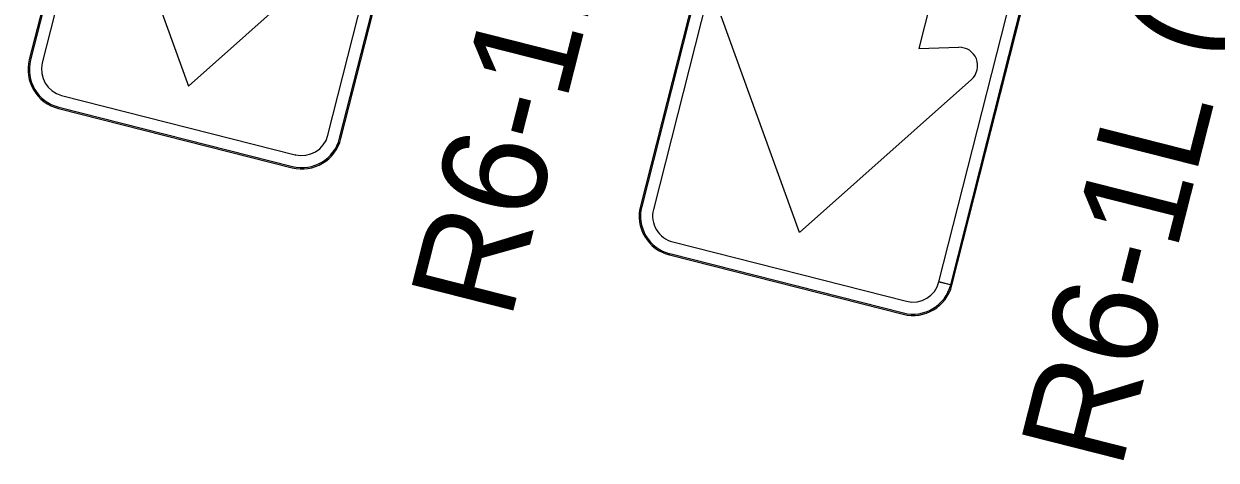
# Model space of a CAD drawing. Extents: x 670257 to 671518, y 737783 to 738188.
# Drawn here: x 670286.726 to 670289.572, y 738131.691 to 738132.733 of the extents above; entities that cross this region are included whole.
import ezdxf

# ---------------------------------------------------------------- set-up
doc = ezdxf.new("R2010")
doc.units = 0
doc.layers.add('Default', color=7, linetype='Continuous')

msp = doc.modelspace()

# ---------------------------------------------------------------- linework, layer by layer
at = {"layer": 'Default'}
for p, q in [((670287.2582, 738134.6944), (670286.739, 738132.6472)), ((670287.2582, 738134.6944), (670286.739, 738132.6472)), ((670287.2582, 738134.6941), (670286.739, 738132.6472)), ((670287.2613, 738134.6936), (670286.7421, 738132.6464)), ((670287.2891, 738134.6862), (670286.77, 738132.6393)), ((670287.4518, 738132.4664), (670287.971, 738134.5136)), ((670287.4797, 738132.4594), (670287.9989, 738134.5065)), ((670287.4828, 738132.4586), (670288.002, 738134.5057)), ((670287.4828, 738132.4586), (670288.002, 738134.5057)), ((670287.4828, 738132.4586), (670288.002, 738134.5057)), ((670288.717, 738134.3446), (670288.1978, 738132.2974)), ((670288.717, 738134.3446), (670288.1978, 738132.2974)), ((670288.717, 738134.3446), (670288.1978, 738132.2974)), ((670288.7201, 738134.3438), (670288.2009, 738132.2966)), ((670288.748, 738134.3367), (670288.2287, 738132.2895)), ((670288.9106, 738132.1169), (670289.4298, 738134.1638)), ((670288.9385, 738132.1095), (670289.4577, 738134.1567)), ((670288.9416, 738132.1088), (670289.4608, 738134.1559)), ((670288.9416, 738132.1091), (670289.4608, 738134.1559)), ((670288.9416, 738132.1088), (670289.4608, 738134.1559)), ((670286.739, 738132.6472), (670286.739, 738132.6472)), ((670286.739, 738132.6472), (670286.739, 738132.6472)), ((670286.739, 738132.6472), (670286.739, 738132.6472)), ((670286.7421, 738132.6464), (670286.7421, 738132.6464)), ((670286.77, 738132.6394), (670286.77, 738132.6393)), ((670286.8092, 738132.5337), (670286.8091, 738132.5337)), ((670286.8092, 738132.5337), (670287.367, 738132.3922)), ((670286.8162, 738132.5616), (670287.374, 738132.4201)), ((670286.8162, 738132.5616), (670286.8162, 738132.5616)), ((670286.8083, 738132.5306), (670286.8084, 738132.5306)), ((670286.8083, 738132.5306), (670286.8084, 738132.5306)), ((670286.8083, 738132.5306), (670286.8084, 738132.5306)), ((670286.8084, 738132.5306), (670287.3662, 738132.3891)), ((670286.8084, 738132.5306), (670287.3662, 738132.3891)), ((670286.8084, 738132.5306), (670287.3662, 738132.3891)), ((670287.4518, 738132.4664), (670287.4518, 738132.4664)), ((670287.4797, 738132.4594), (670287.4797, 738132.4593)), ((670287.4828, 738132.4586), (670287.4828, 738132.4586)), ((670287.4828, 738132.4586), (670287.4828, 738132.4586)), ((670287.4828, 738132.4586), (670287.4828, 738132.4586)), ((670287.3741, 738132.4201), (670287.374, 738132.4201)), ((670287.367, 738132.3922), (670287.367, 738132.3922)), ((670287.3662, 738132.3891), (670287.3662, 738132.3891)), ((670287.3662, 738132.3891), (670287.3662, 738132.3891)), ((670287.3662, 738132.3891), (670287.3662, 738132.3891)), ((670288.1978, 738132.2974), (670288.1978, 738132.2974)), ((670288.1978, 738132.2974), (670288.1978, 738132.2974)), ((670288.1978, 738132.2974), (670288.1978, 738132.2974)), ((670288.2009, 738132.2966), (670288.2009, 738132.2966)), ((670288.2288, 738132.2895), (670288.2287, 738132.2895)), ((670288.275, 738132.2118), (670288.8329, 738132.0703)), ((670288.275, 738132.2118), (670288.275, 738132.2118)), ((670288.2672, 738132.1808), (670288.2671, 738132.1808)), ((670288.2671, 738132.1808), (670288.825, 738132.0393)), ((670288.2672, 738132.1808), (670288.2671, 738132.1808)), ((670288.2671, 738132.1808), (670288.825, 738132.0393)), ((670288.2672, 738132.1808), (670288.2671, 738132.1808)), ((670288.2671, 738132.1808), (670288.825, 738132.0393)), ((670288.2679, 738132.1839), (670288.8258, 738132.0424)), ((670288.2679, 738132.1839), (670288.2679, 738132.1839)), ((670288.9106, 738132.1169), (670288.9416, 738132.1091)), ((670288.9416, 738132.1088), (670288.9106, 738132.1166)), ((670288.9106, 738132.1166), (670288.9106, 738132.1166)), ((670288.9416, 738132.1088), (670288.9385, 738132.1095)), ((670288.9385, 738132.1095), (670288.9385, 738132.1095)), ((670288.9385, 738132.1095), (670288.9416, 738132.1088)), ((670288.9416, 738132.1087), (670288.9416, 738132.1088)), ((670288.9416, 738132.1087), (670288.9416, 738132.1088)), ((670288.8329, 738132.0703), (670288.8329, 738132.0703)), ((670288.825, 738132.0393), (670288.825, 738132.0393)), ((670288.825, 738132.0393), (670288.825, 738132.0393)), ((670288.825, 738132.0393), (670288.825, 738132.0393)), ((670288.8258, 738132.0424), (670288.8258, 738132.0424))]:
    msp.add_line(p, q, dxfattribs=at)
for points in [[(670288.4543, 738132.8042), (670288.5368, 738132.7562), (670288.9026, 738134.1985), (670289.228, 738134.1159), (670288.8622, 738132.6736), (670288.9577, 738132.6765)], [(670286.932, 738133.1011), (670287.1187, 738132.584), (670287.5294, 738132.9495)], [(670288.9882, 738132.5997), (670288.5776, 738132.2341), (670288.3908, 738132.7512)]]:
    msp.add_lwpolyline(points, dxfattribs=at)
for centre, major_axis, start_param, end_param in [((670288.959, 738132.6326), (-0.0108, -0.0426), 0.975339, 3.420057), ((670286.8319, 738132.6236), (-0.0236, -0.0931), 4.712389, 6.283185), ((670286.8319, 738132.6236), (-0.0236, -0.0931), 4.712389, 6.283185), ((670286.8319, 738132.6236), (-0.0236, -0.0931), 4.712389, 6.283185), ((670286.8319, 738132.6236), (-0.0228, -0.09), 4.712389, 6.283185), ((670286.8319, 738132.6236), (-0.0157, -0.062), 4.712389, 6.283185), ((670287.3898, 738132.4821), (-0.0236, -0.0931), 0, 1.570796), ((670287.3898, 738132.4821), (-0.0236, -0.0931), 0, 1.570796), ((670287.3898, 738132.4821), (-0.0236, -0.0931), 0, 1.570796), ((670287.3898, 738132.4821), (-0.0228, -0.09), 0, 1.570796), ((670287.3898, 738132.4821), (-0.0157, -0.062), 0, 1.570796), ((670288.2908, 738132.2738), (0.0236, 0.0931), 1.570796, 3.141593), ((670288.2908, 738132.2738), (0.0236, 0.0931), 1.570796, 3.141593), ((670288.2908, 738132.2738), (0.0236, 0.0931), 1.570796, 3.141593), ((670288.2908, 738132.2738), (0.0228, 0.09), 1.570796, 3.141593), ((670288.2908, 738132.2738), (0.0157, 0.062), 1.570796, 3.141593), ((670288.8486, 738132.1323), (0.0236, 0.0931), 3.141593, 4.712389), ((670288.8486, 738132.1323), (0.0236, 0.0931), 3.141593, 4.712389), ((670288.8486, 738132.1323), (0.0236, 0.0931), 3.141593, 4.712389), ((670288.8486, 738132.1323), (0.0228, 0.09), 3.141593, 4.712389), ((670288.8486, 738132.1323), (0.0157, 0.062), 3.141593, 4.712389)]:
    msp.add_ellipse(centre, major_axis=major_axis, ratio=0.999167, start_param=start_param, end_param=end_param, dxfattribs=at)

# ---------------------------------------------------------------- texts
for s, p in [('R6-1R (54"X18")', (670287.8878, 738132.0215)), ('R6-1L (54"X18")', (670289.3446, 738131.6642))]:
    msp.add_text(s, height=0.25, rotation=75.7686, dxfattribs=at).set_placement(p)

doc.saveas('drawing.dxf')
